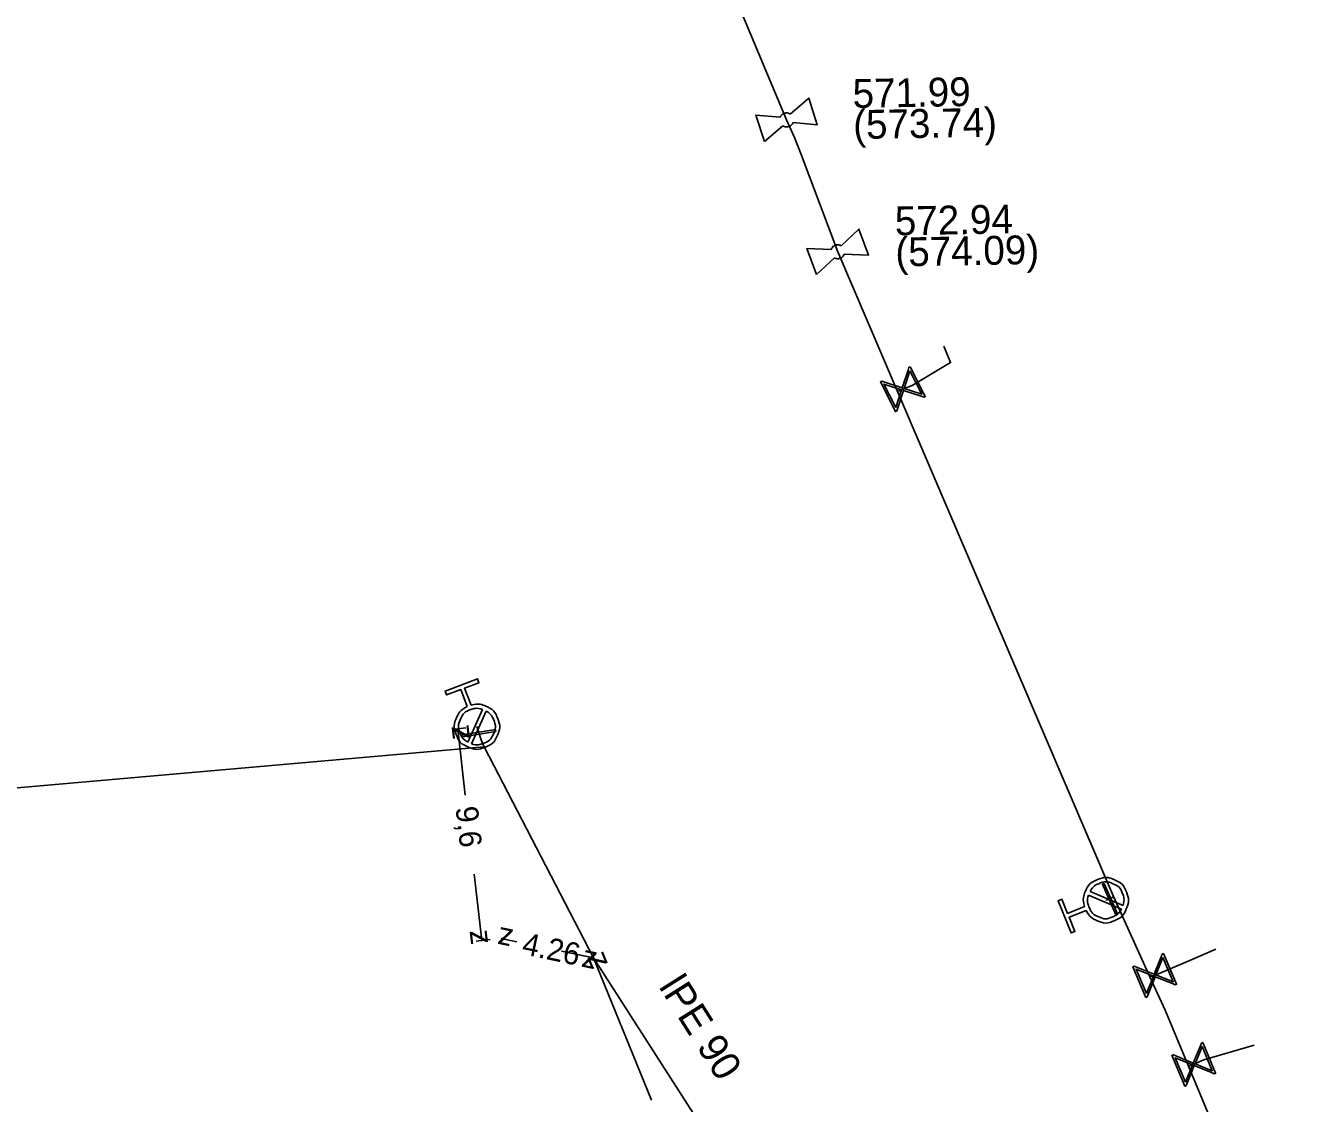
# Model space of a CAD drawing. Extents: x -643544 to -637295, y -1119190 to -1111715.
# Drawn here: x -641833.9 to -641775.9, y -1112763.1 to -1112714.6 of the extents above; entities that cross this region are included whole.
import ezdxf

# ---------------------------------------------------------------- set-up
doc = ezdxf.new("R2010")
doc.units = 0
for name, color, linetype in [('Default', 7, 'Continuous'), ('VP Hydrant', 7, 'Continuous'), ('VP Kótování', 7, 'Continuous'), ('VP Lomový bod', 7, 'Continuous'), ('VP Lomový bod - popis', 7, 'Continuous'), ('VP Přípojka', 7, 'Continuous'), ('VP Řad', 7, 'Continuous'), ('VP Řad - popis', 7, 'Continuous'), ('VP Šoupě', 7, 'Continuous')]:
    doc.layers.add(name, color=color, linetype=linetype)

msp = doc.modelspace()

# ---------------------------------------------------------------- linework, layer by layer
at = {"layer": 'Default'}
for points in [[(-641799.889, -1112718.687), (-641799.868, -1112718.639), (-641799.832, -1112718.599), (-641799.773, -1112718.537), (-641799.695, -1112718.512), (-641799.617, -1112718.487), (-641799.534, -1112718.505), (-641799.481, -1112718.516), (-641799.436, -1112718.544)], [(-641799.313, -1112718.933), (-641799.333, -1112718.981), (-641799.37, -1112719.021), (-641799.427, -1112719.083), (-641799.505, -1112719.108), (-641799.583, -1112719.133), (-641799.668, -1112719.115), (-641799.72, -1112719.104), (-641799.765, -1112719.076)], [(-641797.595, -1112724.641), (-641797.576, -1112724.593), (-641797.542, -1112724.551), (-641797.486, -1112724.486), (-641797.409, -1112724.457), (-641797.333, -1112724.429), (-641797.25, -1112724.442), (-641797.196, -1112724.45), (-641797.15, -1112724.476)], [(-641797.007, -1112724.858), (-641797.025, -1112724.908), (-641797.06, -1112724.95), (-641797.114, -1112725.014), (-641797.191, -1112725.043), (-641797.267, -1112725.071), (-641797.353, -1112725.058), (-641797.405, -1112725.05), (-641797.452, -1112725.024)], [(-641813.81, -1112745.174), (-641813.463, -1112745.075), (-641813.13, -1112745.227), (-641812.754, -1112745.399), (-641812.608, -1112745.788), (-641812.462, -1112746.175), (-641812.633, -1112746.552), (-641812.804, -1112746.928), (-641813.193, -1112747.075), (-641813.579, -1112747.221), (-641813.956, -1112747.051), (-641814.333, -1112746.881), (-641814.479, -1112746.494), (-641814.626, -1112746.104), (-641814.457, -1112745.727), (-641814.308, -1112745.392), (-641813.981, -1112745.239)], [(-641813.294, -1112745.364), (-641813.559, -1112745.274), (-641813.833, -1112745.377), (-641814.149, -1112745.497), (-641814.288, -1112745.802), (-641814.426, -1112746.108), (-641814.307, -1112746.424), (-641814.203, -1112746.699), (-641813.961, -1112746.839)], [(-641813.794, -1112746.914), (-641813.53, -1112747), (-641813.26, -1112746.898), (-641812.946, -1112746.779), (-641812.806, -1112746.473), (-641812.667, -1112746.167), (-641812.786, -1112745.851), (-641812.888, -1112745.581), (-641813.127, -1112745.439)], [(-641786.188, -1112754.248), (-641786.295, -1112753.903), (-641786.151, -1112753.567), (-641785.988, -1112753.188), (-641785.602, -1112753.032), (-641785.218, -1112752.877), (-641784.838, -1112753.039), (-641784.458, -1112753.202), (-641784.302, -1112753.588), (-641784.148, -1112753.97), (-641784.309, -1112754.351), (-641784.47, -1112754.732), (-641784.854, -1112754.887), (-641785.24, -1112755.042), (-641785.62, -1112754.882), (-641785.96, -1112754.741), (-641786.119, -1112754.418)], [(-641784.45, -1112754.193), (-641784.369, -1112753.927), (-641784.478, -1112753.659), (-641784.603, -1112753.347), (-641784.912, -1112753.215), (-641785.222, -1112753.083), (-641785.535, -1112753.209), (-641785.803, -1112753.317), (-641785.939, -1112753.56)], [(-641786.01, -1112753.727), (-641786.094, -1112753.995), (-641785.985, -1112754.267), (-641785.858, -1112754.58), (-641785.549, -1112754.711), (-641785.24, -1112754.842), (-641784.927, -1112754.716), (-641784.655, -1112754.606), (-641784.521, -1112754.36)]]:
    msp.add_open_spline(points, degree=3, dxfattribs=at)
at = {"layer": 'VP Hydrant'}
for points in [[(-641813.981, -1112745.239), (-641814.271, -1112744.472), (-641814.916, -1112744.715), (-641814.981, -1112744.543), (-641813.519, -1112743.992), (-641813.454, -1112744.164), (-641814.099, -1112744.407), (-641813.81, -1112745.174)], [(-641813.961, -1112746.839), (-641813.294, -1112745.364)], [(-641813.127, -1112745.439), (-641813.794, -1112746.914)], [(-641786.119, -1112754.418), (-641786.88, -1112754.725), (-641786.622, -1112755.364), (-641786.792, -1112755.433), (-641787.377, -1112753.984), (-641787.207, -1112753.915), (-641786.949, -1112754.554), (-641786.188, -1112754.248)], [(-641784.521, -1112754.36), (-641786.01, -1112753.727)], [(-641785.939, -1112753.56), (-641784.45, -1112754.193)]]:
    msp.add_lwpolyline(points, dxfattribs=at)
at = {"layer": 'VP Kótování'}
for points in [[(-641814.041, -1112746.195), (-641814.657, -1112746.265)], [(-641814.069, -1112749.228), (-641814.409, -1112746.237)], [(-641813.665, -1112752.787), (-641813.325, -1112755.778)], [(-641812.957, -1112755.736), (-641813.573, -1112755.806)], [(-641811.754, -1112755.828), (-641812.46, -1112755.68)], [(-641809.745, -1112756.248), (-641808.29, -1112756.553)], [(-641805.679, -1112762.971), (-641808.29, -1112756.553)]]:
    msp.add_lwpolyline(points, dxfattribs=at)
at = {"layer": 'VP Lomový bod'}
for points in [[(-641799.436, -1112718.544), (-641798.598, -1112717.836), (-641798.219, -1112719.027), (-641799.313, -1112718.933)], [(-641800.602, -1112719.784), (-641800.981, -1112718.593), (-641799.889, -1112718.687)], [(-641799.765, -1112719.076), (-641800.602, -1112719.784)], [(-641797.15, -1112724.476), (-641796.348, -1112723.727), (-641795.91, -1112724.898), (-641797.007, -1112724.858)], [(-641798.252, -1112725.773), (-641798.69, -1112724.602), (-641797.595, -1112724.641)], [(-641797.452, -1112725.024), (-641798.252, -1112725.773)]]:
    msp.add_lwpolyline(points, dxfattribs=at)
at = {"layer": 'VP Přípojka'}
for points in [[(-641793.95, -1112730.77), (-641792.216, -1112729.738), (-641792.525, -1112729.008)], [(-641794.61, -1112731.04), (-641794.37, -1112730.94), (-641793.95, -1112730.77)], [(-641813.544, -1112746.139), (-641813.351, -1112746.737), (-641813.22, -1112747.048)], [(-641784.88, -1112753.79), (-641785.04, -1112753.91), (-641785.23, -1112753.96)], [(-641783.24, -1112757.41), (-641783.03, -1112757.35), (-641782.225, -1112757.005), (-641781.42, -1112756.66), (-641780.28, -1112756.17)], [(-641780.81, -1112761.15), (-641778.543, -1112760.494)], [(-641781.5, -1112761.44), (-641781.27, -1112761.35), (-641780.81, -1112761.15)]]:
    msp.add_lwpolyline(points, dxfattribs=at)
at = {"layer": 'VP Řad'}
for points in [[(-641813.22, -1112747.048), (-641849.631, -1112750.246), (-641881.265, -1112752.06), (-641884.851, -1112751.917), (-641909.071, -1112751.664), (-641910.723, -1112736.982), (-641914.033, -1112712.35), (-641914.48, -1112707.655), (-641914.466, -1112706.154), (-641914.777, -1112703.641), (-641915.283, -1112699.251), (-641917.748, -1112672.402), (-641917.783, -1112671.989), (-641917.774, -1112671.777), (-641917.471, -1112657.031), (-641891.402, -1112657.227), (-641872.734, -1112657.153), (-641868.07, -1112657.134), (-641838.706, -1112661.437), (-641834.688, -1112670.698), (-641834.317, -1112675.789), (-641833.789, -1112680.753)], [(-641775.889, -1112776.911), (-641776.01, -1112776.5), (-641776.16, -1112775.97), (-641778.39, -1112768.94), (-641781.5, -1112761.44), (-641782.55, -1112758.91), (-641783.24, -1112757.41), (-641784.88, -1112753.79), (-641794.609, -1112731.041), (-641797.3, -1112724.75), (-641798.954, -1112720.367), (-641799.24, -1112719.61), (-641799.6, -1112718.81), (-641802.96, -1112710.8)], [(-641799.489, -1112770.227), (-641799.693, -1112769.968), (-641808.29, -1112756.553), (-641813.22, -1112747.048)]]:
    msp.add_lwpolyline(points, dxfattribs=at)
at = {"layer": 'VP Šoupě'}
for points in [[(-641794.04, -1112729.932), (-641793.362, -1112731.27), (-641793.421, -1112731.3), (-641793.541, -1112731.256), (-641794.34, -1112730.996), (-641794.641, -1112731.918), (-641794.7, -1112731.948), (-641795.378, -1112730.61), (-641795.319, -1112730.58), (-641794.397, -1112730.884), (-641794.136, -1112730.086), (-641794.099, -1112729.962), (-641794.04, -1112729.932)], [(-641794.053, -1112730.115), (-641794.313, -1112730.912), (-641793.517, -1112731.171), (-641794.053, -1112730.115)], [(-641794.685, -1112731.77), (-641794.424, -1112730.968), (-641795.224, -1112730.708), (-641794.685, -1112731.77)], [(-641812.7, -1112746.362), (-641814.18, -1112746.607), (-641814.195, -1112746.514), (-641812.715, -1112746.27), (-641812.7, -1112746.362)], [(-641785.297, -1112753.204), (-641784.697, -1112754.579), (-641784.783, -1112754.616), (-641785.383, -1112753.241), (-641785.297, -1112753.204)], [(-641782.637, -1112756.365), (-641782.045, -1112757.743), (-641782.105, -1112757.769), (-641782.223, -1112757.717), (-641783.004, -1112757.407), (-641783.362, -1112758.309), (-641783.423, -1112758.335), (-641784.015, -1112756.957), (-641783.955, -1112756.931), (-641783.053, -1112757.293), (-641782.743, -1112756.512), (-641782.698, -1112756.391), (-641782.637, -1112756.365)], [(-641782.661, -1112756.546), (-641782.971, -1112757.325), (-641782.193, -1112757.634), (-641782.661, -1112756.546)], [(-641783.397, -1112758.158), (-641783.086, -1112757.375), (-641783.867, -1112757.064), (-641783.397, -1112758.158)], [(-641780.865, -1112760.37), (-641780.29, -1112761.755), (-641780.351, -1112761.781), (-641780.468, -1112761.728), (-641781.245, -1112761.408), (-641781.614, -1112762.305), (-641781.675, -1112762.33), (-641782.25, -1112760.945), (-641782.189, -1112760.919), (-641781.292, -1112761.293), (-641780.972, -1112760.516), (-641780.926, -1112760.395), (-641780.865, -1112760.37)], [(-641780.891, -1112760.551), (-641781.211, -1112761.326), (-641780.437, -1112761.645), (-641780.891, -1112760.551)], [(-641781.647, -1112762.154), (-641781.326, -1112761.374), (-641782.104, -1112761.054), (-641781.647, -1112762.154)]]:
    msp.add_lwpolyline(points, dxfattribs=at)

# ---------------------------------------------------------------- texts
at = {"layer": 'VP Kótování'}
for s, rotation, p in [('z', 96.48187, (-641813.856, -1112746.678)), ('9,6', 276.48187, (-641814.51, -1112749.781)), ('z', 168.17578, (-641811.868, -1112755.293)), ('z', 276.48187, (-641813.878, -1112755.338)), ('4.26', 348.17574, (-641811.563, -1112756.379)), ('z', 348.17576, (-641808.882, -1112756.94)), ('z', 112.13374, (-641807.638, -1112756.828))]:
    msp.add_text(s, height=1, rotation=rotation, dxfattribs=at).set_placement(p)
at = {"layer": 'VP Lomový bod - popis'}
for s, p in [('571.99', (-641796.619, -1112718.274)), ('(573.74)', (-641796.595, -1112719.673)), ('572.94', (-641794.719, -1112724.012)), ('(574.09)', (-641794.694, -1112725.412))]:
    msp.add_text(s, height=1.3, rotation=1, dxfattribs=at).set_placement(p)
at = {"layer": 'VP Řad - popis'}
msp.add_text('lPE 90', height=1.3, rotation=302.28279, dxfattribs=at).set_placement((-641805.383, -1112757.855))

doc.saveas('drawing.dxf')
